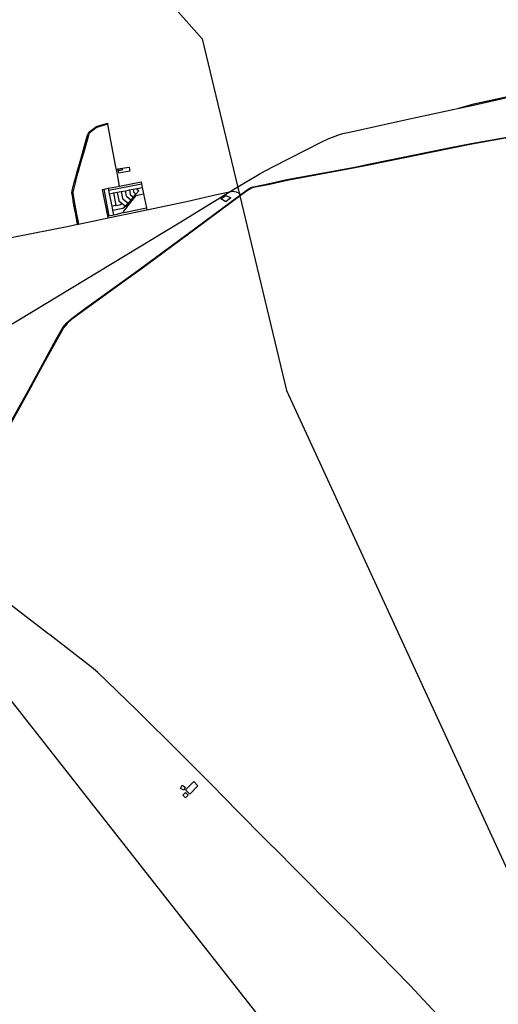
# Model space of a CAD drawing. Header units: millimetres. Extents: x 664923 to 767831, y 3118803 to 3207600.
# Tile 414 of 422: x 741736 to 748674, y 3163576 to 3177850. Entities that reach past the tile are written whole.
import ezdxf

# ---------------------------------------------------------------- set-up
doc = ezdxf.new("R2010")
doc.units = ezdxf.units.MM
for name, color, linetype in [('buildings', 5, 'Continuous'), ('railways', 4, 'Continuous'), ('roads_2', 2, 'Continuous'), ('roads_3', 3, 'Continuous')]:
    doc.layers.add(name, color=color, linetype=linetype)

msp = doc.modelspace()

# ---------------------------------------------------------------- linework, layer by layer
at = {"layer": 'buildings'}
for points in [[(743161.29, 3175686.62), (743321.23, 3175713.97), (743334.04, 3175653.7), (743173.05, 3175625.81), (743161.29, 3175686.62)], [(743224.63, 3175675.6), (743224.02, 3175679.07), (743225.56, 3175679.33), (743224.18, 3175687.17), (743163.92, 3175676.7), (743165.91, 3175665.39), (743224.63, 3175675.6)], [(744653.45, 3175254.55), (744725.38, 3175300.43), (744798.02, 3175266.9), (744725.27, 3175209.02), (744653.45, 3175254.55)], [(744318.41, 3166744.47), (744203.4, 3166620.9), (744138, 3166685.35), (744260.43, 3166805.93), (744318.41, 3166744.47)], [(744137.15, 3166726.06), (744115.05, 3166678.59), (744068.32, 3166703.73), (744092.51, 3166752.29), (744137.15, 3166726.06)], [(744180.61, 3166605.81), (744141.51, 3166567.39), (744102.86, 3166608.36), (744141.98, 3166645.73), (744180.61, 3166605.81)]]:
    msp.add_lwpolyline(points, close=True, dxfattribs=at)
at = {"layer": 'railways'}
for points in [[(748082.08, 3176562.24), (748318.99, 3176629.9), (749029.95, 3176782.84), (749084.99, 3176799.05), (749195.09, 3176831.46), (749268.32, 3176860.58), (749466.91, 3176953.33)], [(748082.08, 3176562.24), (748272.58, 3176602.19), (749033.49, 3176774.57), (749206.93, 3176826.7), (749291.9, 3176856.91), (749368.42, 3176889.44), (749473.07, 3176940.11)], [(744047.15, 3174907.27), (744851.89, 3175396.76), (745233.14, 3175626.89), (745404.15, 3175716.49), (746115.75, 3176081.36), (746215.49, 3176127.71), (746309.56, 3176163.93), (746387.93, 3176188.96), (746439.65, 3176203.42), (746498.14, 3176216.35), (747345.24, 3176402.12), (748041.13, 3176553.85)], [(748041.13, 3176553.85), (748082.08, 3176562.24)], [(741515.1, 3173375.41), (744047.15, 3174907.27)], [(739233.27, 3170334.15), (739650.32, 3169969.06), (739791.04, 3169867.15), (740759.61, 3169024.31), (740887.12, 3168900.32), (741011.04, 3168739.15), (741252.05, 3168453.2), (741409.66, 3168225.82), (743476.72, 3165599.44), (746751.26, 3161434.52)]]:
    msp.add_lwpolyline(points, dxfattribs=at)
at = {"layer": 'roads_2'}
for points in [[(742575.1, 3174884.34), (742564.47, 3174938.15), (742548.35, 3175027.37), (742520.95, 3175159), (742499.72, 3175302.79), (742494.22, 3175335.02), (742494.22, 3175348.55), (742494.63, 3175356.81), (742497.78, 3175372.25), (742506.9, 3175412.31), (742527.74, 3175488.48), (742548.36, 3175574.15), (742569.74, 3175651.27), (742605.79, 3175776.46), (742660.6, 3175969.34), (742690.65, 3176072.94), (742718.48, 3176176.59), (742726.76, 3176196.69), (742731.67, 3176206.36), (742740.82, 3176217.87), (742751.74, 3176229.49), (742762.24, 3176237.16), (742773.89, 3176244.24), (742793.83, 3176258.88), (742809.77, 3176271.35), (742817.93, 3176279.31), (742833.44, 3176290.5), (742841.16, 3176296.85), (742850.93, 3176302.13), (742865.11, 3176306.98), (742879.21, 3176311.48), (742892.26, 3176315.7), (742913.87, 3176322.12), (742928.74, 3176326.15), (743012.58, 3176349.54)], [(743015.1, 3176335.39), (742932.4, 3176312.69), (742917.71, 3176308.71), (742896.43, 3176302.39), (742883.47, 3176298.2), (742869.54, 3176293.75), (742856.58, 3176289.32), (742849.04, 3176285.24), (742842.02, 3176279.46), (742827, 3176268.63), (742819.03, 3176260.87), (742802.32, 3176247.79), (742781.72, 3176232.66), (742770.06, 3176225.57), (742761.08, 3176219.02), (742751.46, 3176208.78), (742743.54, 3176198.82), (742739.52, 3176190.9), (742731.78, 3176172.13), (742704.15, 3176069.21), (742674.07, 3175965.5), (742619.26, 3175772.64), (742583.22, 3175647.51), (742561.94, 3175570.67), (742541.32, 3175485.03), (742520.51, 3175408.93), (742511.48, 3175369.32), (742508.58, 3175355.07), (742508.23, 3175348.19), (742508.23, 3175336.2), (742513.56, 3175304.97), (742534.76, 3175161.43), (742562.11, 3175030.02), (742578.24, 3174940.73), (742588.86, 3174887.04)], [(744943.93, 3175316.36), (745027.68, 3175379.67), (745061.6, 3175402.81), (745093.96, 3175418.87), (745121.74, 3175427.54), (745147.92, 3175434.25), (745334.27, 3175468.75), (745609.44, 3175533), (746593.53, 3175711.74), (746794.04, 3175755.68), (747981.54, 3175996.89), (748282.81, 3176057.6), (748882.72, 3176163.86), (748999.66, 3176177.12), (749406.48, 3176192.42), (749513.33, 3176200.3), (749585.52, 3176221.06), (749650.66, 3176253.68), (749711.19, 3176287.58), (749830.48, 3176354.38)], [(749832.2, 3176342.3), (749714.3, 3176276.05), (749656.15, 3176243.36), (749590.75, 3176210.47), (749514.47, 3176188.54), (749404.61, 3176180.59), (749001.12, 3176163.18), (748885.22, 3176152.39), (748291.42, 3176045.03), (747982.42, 3175984.15), (746798.22, 3175742.6), (746597.37, 3175701.39), (745612.79, 3175520.15), (745339.2, 3175456.32), (745147.64, 3175421.79), (745124.47, 3175416.12), (745098.49, 3175406.58), (745065.79, 3175390.39), (745037.18, 3175372.42), (744952.59, 3175310.67)], [(743017.97, 3174976.18), (743012.28, 3175005.09), (742936.92, 3175388.43), (742954.38, 3175391.86), (743022.85, 3175405.35), (743184.95, 3175437.3), (743496.13, 3175498.62), (743501.71, 3175471.18), (743512.55, 3175417.9), (743531.63, 3175324.01), (743573.01, 3175120.48), (743578.66, 3175092.67)], [(738557.39, 3174079.68), (738794.08, 3174121.14), (739015.6, 3174164.25), (739375.18, 3174230.07), (739943.62, 3174343.62), (740755.25, 3174508.99), (740948.09, 3174549.83), (741366.98, 3174638.55), (741661.15, 3174700.58), (742449.4, 3174858.07), (742575.1, 3174884.34), (742588.86, 3174887.04), (743017.97, 3174976.18), (743578.66, 3175092.67), (744155.95, 3175212.66), (744615.34, 3175319.98), (744827.31, 3175363.06), (744873.16, 3175353.24), (744916.91, 3175333.24), (744943.93, 3175316.36), (744952.59, 3175310.67)], [(740552.42, 3170236.09), (740604.59, 3170314.24), (740662.82, 3170416.57), (740668.56, 3170426.65), (740681.5, 3170453.78), (740691.19, 3170481.91), (740713.75, 3170558.95), (740723.18, 3170586.19), (740744.59, 3170629.86), (740775.63, 3170680.36), (741053.43, 3171134.6), (741604.03, 3172010.53), (741886.12, 3172520.92), (742003.7, 3172737.51), (742266.49, 3173216.97), (742362.99, 3173386.67), (742418.46, 3173455.75), (742476.43, 3173509.4), (742692.23, 3173666.87), (743308.43, 3174112.22), (743469.18, 3174229.74), (744270.42, 3174817.85), (744943.93, 3175316.36)], [(744952.59, 3175310.67), (744277.07, 3174808.28), (743478.08, 3174220.76), (743315.67, 3174101.81), (742697.48, 3173656.98), (742486.66, 3173504.37), (742426.22, 3173447.02), (742372.09, 3173381.06), (742275.34, 3173209.68), (742011.18, 3172728.78), (741893.31, 3172514.67), (741611.41, 3172004.48), (741061.25, 3171126.99), (740783.36, 3170672.4), (740758.76, 3170630.82), (740746.61, 3170610.27), (740736.86, 3170589.9), (740725.05, 3170556.39), (740718.5, 3170533.7), (740701.69, 3170475.44), (740691.88, 3170447.28), (740678.43, 3170420.65), (740615.06, 3170309.07), (740563.7, 3170230.92)], [(742144.47, 3168952.03), (741786.07, 3169227.61), (741228.24, 3169655.7), (740675.56, 3170090.17)], [(742175.35, 3168930.73), (742144.47, 3168952.03)], [(748509.86, 3162639.23), (748252.89, 3162919.03), (747781.97, 3163433.58), (747396.1, 3163850.67), (746938.91, 3164315.35), (746572.95, 3164687.91), (746279.07, 3164979.46), (746152.49, 3165106.34), (746134.25, 3165124.77), (745942.18, 3165320.26), (745652.55, 3165610.85), (745529.11, 3165738.84), (745289.99, 3165975.12), (744903.76, 3166368.14), (744514.34, 3166764.24), (744067.2, 3167210.29), (743433.59, 3167840.46), (742865.75, 3168390.52), (742776.07, 3168462.81), (742175.35, 3168930.73)]]:
    msp.add_lwpolyline(points, dxfattribs=at)
at = {"layer": 'roads_3'}
for points in [[(739654.76, 3182888.45), (744380.42, 3177573.81), (745605.45, 3172474.21), (750194.01, 3162507.51), (752708.19, 3158736.71), (751980.69, 3156348.13), (753468.43, 3152849.4)], [(743184.95, 3175437.3), (743152.02, 3175605.34), (743127.06, 3175740.22), (743059.3, 3176097.81), (743015.1, 3176335.39), (743012.58, 3176349.54)], [(742954.38, 3175391.86), (743029.51, 3175008.53)], [(743100.96, 3175022.77), (743087.52, 3175088.61), (743075.37, 3175148.17), (743038.77, 3175327.36), (743028.28, 3175378.73), (743022.85, 3175405.35)], [(743028.28, 3175378.73), (743501.71, 3175471.18)], [(743038.77, 3175327.36), (743094.95, 3175338.1), (743208.21, 3175359.74), (743268.65, 3175371.29), (743326.36, 3175382.32), (743380.69, 3175392.7), (743437.73, 3175403.61), (743512.55, 3175417.9)], [(743087.52, 3175088.61), (743232.96, 3175118.21), (743243.79, 3175122.62), (743263.38, 3175148.91), (743217.95, 3175183.8), (743179.79, 3175213.12), (743176.1, 3175228.92), (743151.84, 3175346.14)], [(743094.95, 3175338.1), (743130.58, 3175157.83)], [(743208.21, 3175359.74), (743228.37, 3175258.39), (743231.82, 3175253.47), (743310.54, 3175188.4)], [(743348.71, 3175233.84), (743289.99, 3175281.39), (743285.63, 3175289.65), (743268.65, 3175371.29)], [(743271.91, 3175142.4), (743310.54, 3175188.4), (743348.71, 3175233.84), (743386.48, 3175278.81), (743421.92, 3175320.99), (743461.09, 3175367.63), (743441.48, 3175382.25), (743437.73, 3175403.61)], [(743326.36, 3175382.32), (743337.07, 3175318.28), (743343.88, 3175313.41), (743386.48, 3175278.81)], [(743380.69, 3175392.7), (743388.39, 3175352.75), (743393.58, 3175345.34), (743421.92, 3175320.99)], [(743287.25, 3175131.03), (743426.44, 3175299.28), (743442.21, 3175307.12), (743531.63, 3175324.01)], [(743130.58, 3175157.83), (743075.37, 3175148.17)], [(743130.58, 3175157.83), (743205.83, 3175171.93), (743217.95, 3175183.8)], [(743263.38, 3175148.91), (743271.91, 3175142.4), (743287.25, 3175131.03), (743242.27, 3175074.98), (743246.93, 3175052.54), (743152.49, 3175033.03)], [(743246.93, 3175052.54), (743573.01, 3175120.48)], [(743012.28, 3175005.09), (743029.51, 3175008.53), (743100.96, 3175022.77), (743152.49, 3175033.03)]]:
    msp.add_lwpolyline(points, dxfattribs=at)

doc.saveas('drawing.dxf')
